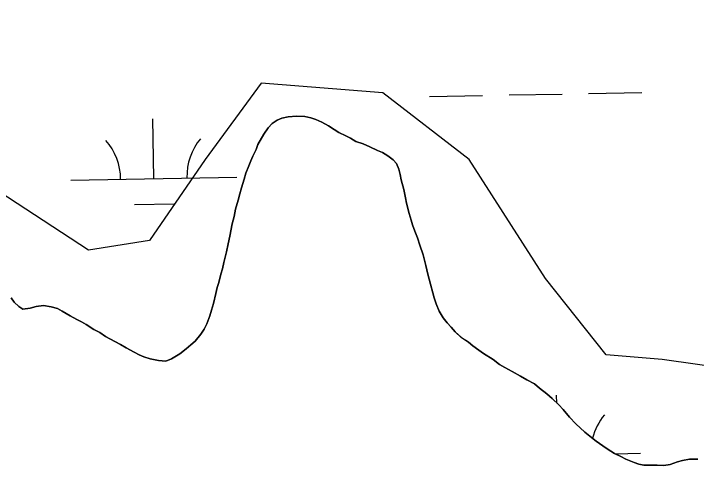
# Model space of a CAD drawing. Extents: x 3925854 to 3964121, y 224593 to 250589.
# Drawn here: x 3955598.9 to 3956010.5, y 238173.6 to 238445.7 of the extents above; entities that cross this region are included whole.
import ezdxf

# ---------------------------------------------------------------- set-up
doc = ezdxf.new("R2010")
doc.units = 0
for name, color, linetype in [('V-SITE-VEGE', 7, 'Continuous'), ('V-TOPO-SHOR', 7, 'Continuous'), ('V-WETL-SWMP', 7, 'Continuous')]:
    doc.layers.add(name, color=color, linetype=linetype)

msp = doc.modelspace()

# ---------------------------------------------------------------- linework, layer by layer
at = {"layer": 'V-SITE-VEGE'}
msp.add_lwpolyline([(3956051.093, 238228.706), (3955989.876, 238237.32), (3955956.205, 238240.189), (3955919.474, 238286.122), (3955873.56, 238357.89), (3955821.525, 238398.08), (3955748.063, 238403.82), (3955714.392, 238357.89), (3955680.723, 238309.086), (3955643.99, 238303.345), (3955573.59, 238349.278), (3955515.431, 238392.337), (3955490.945, 238449.753)], dxfattribs=at)
at = {"layer": 'V-TOPO-SHOR'}
for points in [[(3955642.658, 238258.42), (3955647.248, 238255.424), (3955650.842, 238253.626), (3955654.236, 238251.23), (3955659.825, 238248.234), (3955663.417, 238246.433), (3955666.808, 238244.437), (3955671.599, 238241.84), (3955674.593, 238240.24), (3955677.388, 238239.042), (3955681.179, 238237.842), (3955686.17, 238236.843), (3955690.762, 238236.441), (3955694.157, 238237.836), (3955699.148, 238240.83), (3955702.943, 238243.822), (3955705.739, 238246.216), (3955708.336, 238248.412), (3955711.731, 238252.602), (3955713.728, 238255.596), (3955715.328, 238258.791), (3955717.126, 238263.78), (3955718.125, 238267.174), (3955719.325, 238271.165), (3955720.724, 238277.156), (3955721.525, 238280.748), (3955722.524, 238283.742), (3955723.923, 238288.733), (3955724.923, 238291.926), (3955725.723, 238295.919), (3955727.323, 238302.305), (3955728.322, 238307.097), (3955729.324, 238311.689), (3955730.725, 238319.074), (3955731.923, 238323.467), (3955732.723, 238327.858), (3955734.323, 238333.447), (3955735.322, 238337.24), (3955736.322, 238340.834), (3955737.921, 238346.024), (3955738.921, 238349.616), (3955740.721, 238354.007), (3955741.919, 238357.001), (3955743.119, 238359.794), (3955745.116, 238363.987), (3955746.115, 238366.981), (3955749.712, 238373.168), (3955752.308, 238376.961), (3955754.705, 238379.556), (3955757.701, 238381.55), (3955760.695, 238382.746), (3955764.49, 238383.543), (3955769.481, 238383.94), (3955774.472, 238383.74), (3955778.064, 238382.939), (3955781.058, 238381.939), (3955784.65, 238380.342), (3955788.642, 238378.142), (3955792.234, 238375.947), (3955795.03, 238374.149), (3955799.222, 238372.15), (3955802.015, 238370.751), (3955805.208, 238368.754), (3955809.599, 238367.354), (3955813.593, 238365.555), (3955818.383, 238363.358), (3955821.375, 238362.16), (3955824.57, 238360.161), (3955827.763, 238357.765), (3955829.758, 238355.369), (3955831.154, 238351.973), (3955831.951, 238348.778), (3955832.549, 238345.585), (3955834.144, 238339.794), (3955835.14, 238334.803), (3955835.738, 238331.61), (3955837.331, 238325.419), (3955838.527, 238321.425), (3955839.326, 238318.431), (3955840.723, 238314.636), (3955842.318, 238310.644), (3955843.713, 238306.251), (3955845.906, 238300.462), (3955847.501, 238294.072), (3955848.697, 238288.88), (3955850.291, 238282.691), (3955851.686, 238277.502), (3955852.484, 238274.505), (3955853.68, 238270.911), (3955855.474, 238266.518), (3955857.868, 238262.525), (3955860.263, 238259.53), (3955862.659, 238256.934), (3955865.053, 238254.138), (3955868.844, 238250.544), (3955873.235, 238247.746), (3955875.829, 238245.549), (3955879.422, 238242.952), (3955882.215, 238240.955), (3955888.005, 238237.359), (3955891.796, 238234.363)], [(3955597.349, 238274.61), (3955599.145, 238272.013), (3955601.938, 238269.418), (3955604.533, 238267.62), (3955608.924, 238268.216), (3955612.518, 238269.412), (3955616.911, 238270.01), (3955621.503, 238269.209), (3955625.296, 238268.21), (3955628.089, 238266.412), (3955633.08, 238263.614), (3955637.069, 238261.419), (3955639.865, 238260.02), (3955642.658, 238258.42)], [(3955891.796, 238234.363), (3955894.988, 238232.564), (3955899.379, 238230.166), (3955904.569, 238227.371), (3955908.362, 238225.173), (3955912.951, 238222.775), (3955915.946, 238220.178), (3955920.337, 238216.783), (3955923.529, 238213.987), (3955927.521, 238209.991), (3955930.314, 238207.196), (3955934.105, 238202.602), (3955937.896, 238198.609), (3955943.284, 238193.616), (3955947.278, 238190.421), (3955950.071, 238188.223), (3955954.063, 238185.426), (3955956.658, 238183.627), (3955961.247, 238180.832), (3955965.04, 238179.034), (3955968.034, 238177.434), (3955973.023, 238175.435), (3955975.819, 238174.237), (3955978.811, 238173.637), (3955983.603, 238173.635), (3955986.999, 238173.633), (3955990.99, 238173.631), (3955994.783, 238174.229), (3955999.176, 238175.825), (3956002.171, 238176.621), (3956006.365, 238177.42), (3956011.356, 238177.418)]]:
    msp.add_lwpolyline(points, dxfattribs=at)
at = {"layer": 'V-WETL-SWMP'}
for p, q in [((3955849.584, 238395.873), (3955881.579, 238396.455)), ((3955897.576, 238396.746), (3955929.571, 238397.328)), ((3955945.568, 238397.618), (3955977.563, 238398.2)), ((3955683.392, 238346.414), (3955682.737, 238382.408)), ((3955633.4, 238345.505), (3955733.384, 238347.323)), ((3955671.674, 238330.767), (3955695.67, 238331.203)), ((3955926.363, 238211.151), (3955926.275, 238215.995)), ((3955961.668, 238180.632), (3955976.921, 238180.91))]:
    msp.add_line(p, q, dxfattribs=at)
for points in [[(3955774.471, 238383.739), (3955769.48, 238383.941), (3955764.489, 238383.543), (3955760.695, 238382.746), (3955757.7, 238381.55), (3955754.705, 238379.555), (3955752.308, 238376.96), (3955749.711, 238373.168), (3955746.115, 238366.981), (3955745.116, 238363.987), (3955743.118, 238359.795), (3955741.919, 238357.001), (3955740.72, 238354.007), (3955738.921, 238349.616), (3955737.922, 238346.023), (3955736.322, 238340.833), (3955735.323, 238337.24), (3955734.323, 238333.447), (3955732.724, 238327.858), (3955731.923, 238323.466), (3955730.724, 238319.075), (3955729.323, 238311.689), (3955728.323, 238307.097), (3955727.323, 238302.306), (3955725.723, 238295.919), (3955724.923, 238291.926), (3955723.924, 238288.733), (3955722.524, 238283.742), (3955721.525, 238280.748), (3955720.725, 238277.155), (3955719.325, 238271.166), (3955718.125, 238267.174), (3955717.126, 238263.781), (3955715.327, 238258.791), (3955713.728, 238255.597), (3955711.731, 238252.603), (3955708.335, 238248.412), (3955705.739, 238246.217), (3955702.943, 238243.823), (3955699.149, 238240.83), (3955694.157, 238237.837), (3955690.762, 238236.441), (3955686.171, 238236.842), (3955681.18, 238237.843), (3955677.388, 238239.042), (3955674.593, 238240.241), (3955671.599, 238241.839), (3955666.809, 238244.437), (3955663.416, 238246.434), (3955659.824, 238248.233), (3955654.235, 238251.229), (3955650.842, 238253.626), (3955647.249, 238255.425), (3955642.659, 238258.421), (3955639.865, 238260.019), (3955637.07, 238261.418), (3955633.079, 238263.615), (3955628.089, 238266.412), (3955625.295, 238268.21), (3955621.502, 238269.21), (3955616.911, 238270.01), (3955612.518, 238269.413), (3955608.924, 238268.217), (3955604.532, 238267.62), (3955601.938, 238269.418), (3955599.144, 238272.014), (3955597.348, 238274.61)], [(3956011.355, 238177.417), (3956006.364, 238177.419), (3956002.171, 238176.622), (3955999.176, 238175.825), (3955994.784, 238174.23), (3955990.99, 238173.632), (3955986.998, 238173.634), (3955983.604, 238173.635), (3955978.812, 238173.637), (3955975.818, 238174.238), (3955973.024, 238175.436), (3955968.034, 238177.435), (3955965.04, 238179.033), (3955961.247, 238180.832), (3955956.657, 238183.628), (3955954.062, 238185.426), (3955950.071, 238188.223), (3955947.277, 238190.42), (3955943.285, 238193.616), (3955937.897, 238198.609), (3955934.106, 238202.603), (3955930.315, 238207.196), (3955927.521, 238209.992), (3955923.53, 238213.987), (3955920.337, 238216.783), (3955915.946, 238220.178), (3955912.952, 238222.775), (3955908.362, 238225.173), (3955904.57, 238227.37), (3955899.38, 238230.167), (3955894.989, 238232.565), (3955891.796, 238234.363), (3955888.004, 238237.359), (3955882.216, 238240.955), (3955879.422, 238242.952), (3955875.829, 238245.549), (3955873.235, 238247.746), (3955868.844, 238250.543), (3955865.053, 238254.138), (3955862.658, 238256.933), (3955860.263, 238259.53), (3955857.869, 238262.525), (3955855.475, 238266.519), (3955853.68, 238270.912), (3955852.484, 238274.506), (3955851.686, 238277.501), (3955850.291, 238282.692), (3955848.697, 238288.881), (3955847.501, 238294.072), (3955845.906, 238300.461), (3955843.713, 238306.252), (3955842.317, 238310.644), (3955840.722, 238314.637), (3955839.326, 238318.431), (3955838.528, 238321.426), (3955837.332, 238325.419), (3955835.738, 238331.609), (3955835.14, 238334.803), (3955834.144, 238339.794), (3955832.549, 238345.585), (3955831.952, 238348.779), (3955831.154, 238351.973), (3955829.758, 238355.368), (3955827.763, 238357.764), (3955824.57, 238360.161), (3955821.376, 238362.159), (3955818.382, 238363.358), (3955813.592, 238365.556), (3955809.6, 238367.354), (3955805.208, 238368.754), (3955802.015, 238370.751), (3955799.221, 238372.15), (3955795.029, 238374.148), (3955792.235, 238375.946), (3955788.642, 238378.143), (3955784.651, 238380.341), (3955781.058, 238381.939), (3955778.064, 238382.939), (3955774.471, 238383.739)]]:
    msp.add_lwpolyline(points, dxfattribs=at)
for centre, start, end in [((3955628.149, 238345.884), 0.26988, 41.81354), ((3955738.617, 238347.893), 140.26988, 181.81353), ((3955982.155, 238181.48), 140.26988, 166.16816)]:
    msp.add_arc(centre, 35.246, start, end, dxfattribs=at)

doc.saveas('drawing.dxf')
